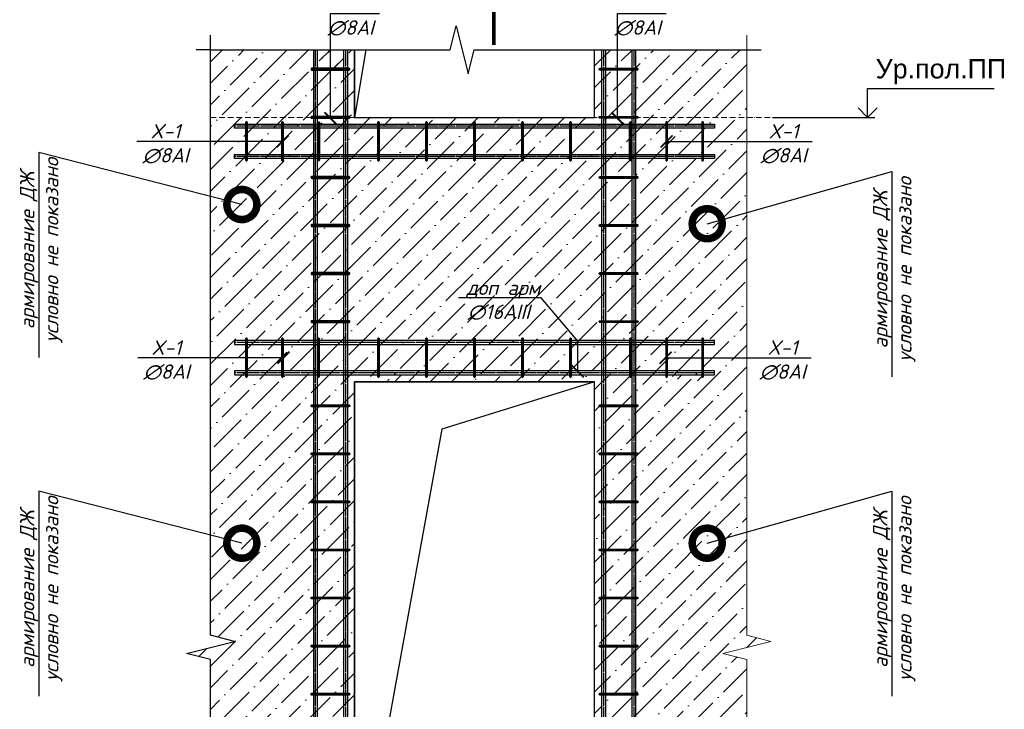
# Model space of a CAD drawing. Header units: millimetres. Extents: x -33345 to 4712671, y -3392 to 121473.
# Tile 1046 of 1056: x 4200627 to 4208828, y 56245 to 61983. Entities that reach past the tile are written whole.
import ezdxf
from ezdxf import colors
from ezdxf.entities.mleader import LeaderData, LeaderLine
from ezdxf.math import Vec2, Vec3

# ---------------------------------------------------------------- set-up
doc = ezdxf.new("R2010")
doc.units = ezdxf.units.MM
for name, pattern in [('ACAD_ISO10W100', [18, 12, -3, 0, -3]), ('ГОСТ 2.303 5', [24, 20, -1.5, 1, -1.5]), ('ГОСТ 2.303 6', [12, 8, -1.5, 1, -1.5])]:
    doc.linetypes.add(name, pattern=pattern)
doc.layers.add('.', color=7, linetype='Continuous', lineweight=15)
doc.layers.add('СПДС_w-выноски', color=1, linetype='Continuous', lineweight=0)
doc.layers.add('СПДС_РАЗМЕРЫ', color=7, linetype='Continuous')
doc.layers.add('СПДС_СИМВОЛЫ', color=7, linetype='Continuous')
doc.styles.add('_text', font='isocpeui.ttf')
doc.styles.get("Standard").update_dxf_attribs({"font": 'arial.ttf'})

# ---------------------------------------------------------------- blocks, each defined once
blk = doc.blocks.new('_DotSmall')
at = {"color": 0, "linetype": 'ByBlock', "const_width": 0.5}
blk.add_lwpolyline([(-0.0625, 0, 1), (0.0625, 0, 1)], format="xyb", close=True, dxfattribs=at)
blk = doc.blocks.new('_ArchTick')
at = {"color": 0, "linetype": 'ByBlock', "const_width": 0.15}
blk.add_lwpolyline([(-0.5, -0.5), (0.5, 0.5)], dxfattribs=at)
blk = doc.blocks.new('увклооп')
at = {"layer": '.', "ltscale": 10, "transparency": 33554687}
h = blk.add_hatch(dxfattribs=at)
h.set_pattern_fill('ANSI36', color=256, scale=20)
h.set_pattern_definition([(45, (46932469.784, -22915227.067), (33.67596045, 123.478521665), [158.75, -31.75, 0, -31.75])])
h.paths.add_polyline_path([(4116344.7, 1491390.9), (4116344.7, 1489190.9), (4115344.7, 1489190.9), (4115344.7, 1491390.9)], flags=16)
h.paths.add_polyline_path([(4115344.7, 1492490.9), (4115344.7, 1492772.3), (4114744.8, 1492772.3), (4114744.8, 1490335.7), (4114844.8, 1490310.7), (4114644.8, 1490260.7), (4114744.8, 1490235.7), (4114744.8, 1487799), (4115344.7, 1487798.6), (4115344.7, 1488090.5), (4116444.7, 1488090.9), (4116444.7, 1487799), (4116979, 1487799), (4116979, 1490235.7), (4116879, 1490260.7), (4117079, 1490310.7), (4116979, 1490335.7), (4116979, 1492772.3), (4116344.7, 1492772.3), (4116344.7, 1492490.9)])
at = {"lineweight": 15, "ltscale": 4}
h = blk.add_hatch(dxfattribs=at)
h.set_pattern_fill('ANSI36', color=256, scale=20)
h.set_pattern_definition([(45, (2849741.1, 1474070.773), (33.6759605, 123.4785217), [158.75, -31.75, 0, -31.75])])
h.paths.add_polyline_path([(4115299.7, 1492772.3), (4115189.7, 1492772.3), (4115189.7, 1492694.9), (4115299.7, 1492694.9)])
h = blk.add_hatch(dxfattribs=at)
h.set_pattern_fill('ANSI36', color=256, scale=20)
h.set_pattern_definition([(45, (2850041.1, 1474070.773), (33.6759605, 123.4785217), [158.75, -31.75, 0, -31.75])])
h.paths.add_polyline_path([(4115599.7, 1491419.9), (4115489.7, 1491419.9), (4115489.7, 1491394.9), (4115599.7, 1491394.9)])
h.paths.add_polyline_path([(4116799.6, 1491419.9), (4116689.6, 1491419.9), (4116689.6, 1491394.9), (4116799.6, 1491394.9)])
at = {"color": 0, "linetype": 'Continuous', "lineweight": 25, "ltscale": 100}
for p, q in [((4117481.8, 1492490.9), (4117481.8, 1492610.9)), ((4117086.2, 1492490.9), (4117511.8, 1492490.9))]:
    blk.add_line(p, q, dxfattribs=at)
blk.add_line((4117481.8, 1492610.9), (4118008.1, 1492610.9))
at = {"color": 0, "lineweight": 30, "ltscale": 100}
for points in [[(4115173.7, 1492772.3), (4115173.7, 1487799)], [(4115189.7, 1492772.3), (4115189.7, 1487799)], [(4115299.7, 1492772.3), (4115299.7, 1487799)], [(4115315.7, 1492772.3), (4115315.7, 1487799)], [(4116373.6, 1492772.3), (4116373.6, 1487799)], [(4116389.6, 1492772.3), (4116389.6, 1487799)], [(4116499.6, 1492772.3), (4116499.6, 1487799)], [(4116515.6, 1492772.3), (4116515.6, 1487799)]]:
    blk.add_lwpolyline(points, dxfattribs=at)
at = {"color": 0, "linetype": 'ГОСТ 2.303 5'}
for points in [[(4115181.7, 1492772.3), (4115181.7, 1487799)], [(4115307.7, 1492772.3), (4115307.7, 1487799)], [(4116381.6, 1492772.3), (4116381.6, 1487799)], [(4116507.6, 1492772.3), (4116507.6, 1487799)], [(4116844.7, 1492453.9), (4114844.7, 1492453.9)], [(4116844.7, 1492327.9), (4114844.7, 1492327.9)], [(4116844.7, 1491553.9), (4114844.7, 1491553.9)], [(4116844.7, 1491427.9), (4114844.7, 1491427.9)]]:
    blk.add_lwpolyline(points, dxfattribs=at)
at = {"color": 0, "lineweight": 30, "ltscale": 4}
blk.add_lwpolyline([(4115344.7, 1492772.3), (4115344.7, 1492490.9), (4116344.7, 1492490.9), (4116344.7, 1492772.3)], dxfattribs=at)
at = {"lineweight": 15}
blk.add_lwpolyline([(4115344.7, 1492490.9), (4115344.7, 1492772.3)], dxfattribs=at)
for points in [[(4115392.1, 1492772.3), (4115344.7, 1492490.9)], [(4115344.7, 1492490.9), (4115344.7, 1492772.3)], [(4115344.7, 1489190.9), (4115344.7, 1491390.9), (4116344.7, 1491390.9), (4115708.3, 1491193.4), (4115344.7, 1489190.9)]]:
    blk.add_lwpolyline(points)
at = {"color": 0, "lineweight": 30, "ltscale": 100}
for points in [[(4115321.7, 1492694.9), (4115167.8, 1492694.9, 0.414214), (4115163.8, 1492690.9), (4115163.8, 1492690.9, 0.414214), (4115167.8, 1492686.9), (4115321.7, 1492686.9, 0.414214), (4115325.7, 1492690.9), (4115325.7, 1492690.9, 0.414214), (4115321.7, 1492694.9)], [(4116367.6, 1492694.9), (4116521.5, 1492694.9, -0.414214), (4116525.5, 1492690.9), (4116525.5, 1492690.9, -0.414214), (4116521.5, 1492686.9), (4116367.6, 1492686.9, -0.414214), (4116363.6, 1492690.9), (4116363.6, 1492690.9, -0.414214), (4116367.6, 1492694.9)], [(4115321.7, 1492494.9), (4115167.8, 1492494.9, 0.414214), (4115163.8, 1492490.9), (4115163.8, 1492490.9, 0.414214), (4115167.8, 1492486.9), (4115321.7, 1492486.9, 0.414214), (4115325.7, 1492490.9), (4115325.7, 1492490.9, 0.414214), (4115321.7, 1492494.9)], [(4116367.6, 1492494.9), (4116521.5, 1492494.9, -0.414214), (4116525.5, 1492490.9), (4116525.5, 1492490.9, -0.414214), (4116521.5, 1492486.9), (4116367.6, 1492486.9, -0.414214), (4116363.6, 1492490.9), (4116363.6, 1492490.9, -0.414214), (4116367.6, 1492494.9)], [(4114898.7, 1492313.8), (4114898.7, 1492467.9, 0.414214), (4114894.7, 1492471.9), (4114894.7, 1492471.9, 0.414214), (4114890.7, 1492467.9), (4114890.7, 1492313.8, 0.414214), (4114894.7, 1492309.8), (4114894.7, 1492309.8, 0.414214), (4114898.7, 1492313.8)], [(4115048.7, 1492313.8), (4115048.7, 1492467.9, 0.414214), (4115044.7, 1492471.9), (4115044.7, 1492471.9, 0.414214), (4115040.7, 1492467.9), (4115040.7, 1492313.8, 0.414214), (4115044.7, 1492309.8), (4115044.7, 1492309.8, 0.414214), (4115048.7, 1492313.8)], [(4115198.7, 1492467.9), (4115198.7, 1492313.8, -0.414214), (4115194.7, 1492309.8), (4115194.7, 1492309.8, -0.414214), (4115190.7, 1492313.8), (4115190.7, 1492467.9, -0.414214), (4115194.7, 1492471.9), (4115194.7, 1492471.9, -0.414214), (4115198.7, 1492467.9)], [(4115448.7, 1492313.8), (4115448.7, 1492467.9, 0.414214), (4115444.7, 1492471.9), (4115444.7, 1492471.9, 0.414214), (4115440.7, 1492467.9), (4115440.7, 1492313.8, 0.414214), (4115444.7, 1492309.8), (4115444.7, 1492309.8, 0.414214), (4115448.7, 1492313.8)], [(4115648.7, 1492313.8), (4115648.7, 1492467.9, 0.414214), (4115644.7, 1492471.9), (4115644.7, 1492471.9, 0.414214), (4115640.7, 1492467.9), (4115640.7, 1492313.8, 0.414214), (4115644.7, 1492309.8), (4115644.7, 1492309.8, 0.414214), (4115648.7, 1492313.8)], [(4115848.7, 1492313.8), (4115848.7, 1492467.9, 0.414214), (4115844.7, 1492471.9), (4115844.7, 1492471.9, 0.414214), (4115840.7, 1492467.9), (4115840.7, 1492313.8, 0.414214), (4115844.7, 1492309.8), (4115844.7, 1492309.8, 0.414214), (4115848.7, 1492313.8)], [(4116048.7, 1492313.8), (4116048.7, 1492467.9, 0.414214), (4116044.7, 1492471.9), (4116044.7, 1492471.9, 0.414214), (4116040.7, 1492467.9), (4116040.7, 1492313.8, 0.414214), (4116044.7, 1492309.8), (4116044.7, 1492309.8, 0.414214), (4116048.7, 1492313.8)], [(4116248.7, 1492313.8), (4116248.7, 1492467.9, 0.414214), (4116244.7, 1492471.9), (4116244.7, 1492471.9, 0.414214), (4116240.7, 1492467.9), (4116240.7, 1492313.8, 0.414214), (4116244.7, 1492309.8), (4116244.7, 1492309.8, 0.414214), (4116248.7, 1492313.8)], [(4116248.7, 1492313.8), (4116248.7, 1492467.9, 0.414214), (4116244.7, 1492471.9), (4116244.7, 1492471.9, 0.414214), (4116240.7, 1492467.9), (4116240.7, 1492313.8, 0.414214), (4116244.7, 1492309.8), (4116244.7, 1492309.8, 0.414214), (4116248.7, 1492313.8)], [(4116498.7, 1492467.9), (4116498.7, 1492313.8, -0.414214), (4116494.7, 1492309.8), (4116494.7, 1492309.8, -0.414214), (4116490.7, 1492313.8), (4116490.7, 1492467.9, -0.414214), (4116494.7, 1492471.9), (4116494.7, 1492471.9, -0.414214), (4116498.7, 1492467.9)], [(4116648.7, 1492313.8), (4116648.7, 1492467.9, 0.414214), (4116644.7, 1492471.9), (4116644.7, 1492471.9, 0.414214), (4116640.7, 1492467.9), (4116640.7, 1492313.8, 0.414214), (4116644.7, 1492309.8), (4116644.7, 1492309.8, 0.414214), (4116648.7, 1492313.8)], [(4116798.7, 1492313.8), (4116798.7, 1492467.9, 0.414214), (4116794.7, 1492471.9), (4116794.7, 1492471.9, 0.414214), (4116790.7, 1492467.9), (4116790.7, 1492313.8, 0.414214), (4116794.7, 1492309.8), (4116794.7, 1492309.8, 0.414214), (4116798.7, 1492313.8)], [(4115321.7, 1492244.9), (4115167.8, 1492244.9, 0.414214), (4115163.8, 1492240.9), (4115163.8, 1492240.9, 0.414214), (4115167.8, 1492236.9), (4115321.7, 1492236.9, 0.414214), (4115325.7, 1492240.9), (4115325.7, 1492240.9, 0.414214), (4115321.7, 1492244.9)], [(4115321.7, 1492244.9), (4115167.8, 1492244.9, 0.414214), (4115163.8, 1492240.9), (4115163.8, 1492240.9, 0.414214), (4115167.8, 1492236.9), (4115321.7, 1492236.9, 0.414214), (4115325.7, 1492240.9), (4115325.7, 1492240.9, 0.414214), (4115321.7, 1492244.9)], [(4116367.6, 1492244.9), (4116521.5, 1492244.9, -0.414214), (4116525.5, 1492240.9), (4116525.5, 1492240.9, -0.414214), (4116521.5, 1492236.9), (4116367.6, 1492236.9, -0.414214), (4116363.6, 1492240.9), (4116363.6, 1492240.9, -0.414214), (4116367.6, 1492244.9)], [(4116367.6, 1492244.9), (4116521.5, 1492244.9, -0.414214), (4116525.5, 1492240.9), (4116525.5, 1492240.9, -0.414214), (4116521.5, 1492236.9), (4116367.6, 1492236.9, -0.414214), (4116363.6, 1492240.9), (4116363.6, 1492240.9, -0.414214), (4116367.6, 1492244.9)], [(4115321.7, 1492044.9), (4115167.8, 1492044.9, 0.414214), (4115163.8, 1492040.9), (4115163.8, 1492040.9, 0.414214), (4115167.8, 1492036.9), (4115321.7, 1492036.9, 0.414214), (4115325.7, 1492040.9), (4115325.7, 1492040.9, 0.414214), (4115321.7, 1492044.9)], [(4115321.7, 1492044.9), (4115167.8, 1492044.9, 0.414214), (4115163.8, 1492040.9), (4115163.8, 1492040.9, 0.414214), (4115167.8, 1492036.9), (4115321.7, 1492036.9, 0.414214), (4115325.7, 1492040.9), (4115325.7, 1492040.9, 0.414214), (4115321.7, 1492044.9)], [(4116367.6, 1492044.9), (4116521.5, 1492044.9, -0.414214), (4116525.5, 1492040.9), (4116525.5, 1492040.9, -0.414214), (4116521.5, 1492036.9), (4116367.6, 1492036.9, -0.414214), (4116363.6, 1492040.9), (4116363.6, 1492040.9, -0.414214), (4116367.6, 1492044.9)], [(4116367.6, 1492044.9), (4116521.5, 1492044.9, -0.414214), (4116525.5, 1492040.9), (4116525.5, 1492040.9, -0.414214), (4116521.5, 1492036.9), (4116367.6, 1492036.9, -0.414214), (4116363.6, 1492040.9), (4116363.6, 1492040.9, -0.414214), (4116367.6, 1492044.9)], [(4115321.7, 1491844.9), (4115167.8, 1491844.9, 0.414214), (4115163.8, 1491840.9), (4115163.8, 1491840.9, 0.414214), (4115167.8, 1491836.9), (4115321.7, 1491836.9, 0.414214), (4115325.7, 1491840.9), (4115325.7, 1491840.9, 0.414214), (4115321.7, 1491844.9)], [(4116367.6, 1491844.9), (4116521.5, 1491844.9, -0.414214), (4116525.5, 1491840.9), (4116525.5, 1491840.9, -0.414214), (4116521.5, 1491836.9), (4116367.6, 1491836.9, -0.414214), (4116363.6, 1491840.9), (4116363.6, 1491840.9, -0.414214), (4116367.6, 1491844.9)], [(4115321.7, 1491644.9), (4115167.8, 1491644.9, 0.414214), (4115163.8, 1491640.9), (4115163.8, 1491640.9, 0.414214), (4115167.8, 1491636.9), (4115321.7, 1491636.9, 0.414214), (4115325.7, 1491640.9), (4115325.7, 1491640.9, 0.414214), (4115321.7, 1491644.9)], [(4116367.6, 1491644.9), (4116521.5, 1491644.9, -0.414214), (4116525.5, 1491640.9), (4116525.5, 1491640.9, -0.414214), (4116521.5, 1491636.9), (4116367.6, 1491636.9, -0.414214), (4116363.6, 1491640.9), (4116363.6, 1491640.9, -0.414214), (4116367.6, 1491644.9)], [(4114898.7, 1491413.8), (4114898.7, 1491567.9, 0.414214), (4114894.7, 1491571.9), (4114894.7, 1491571.9, 0.414214), (4114890.7, 1491567.9), (4114890.7, 1491413.8, 0.414214), (4114894.7, 1491409.8), (4114894.7, 1491409.8, 0.414214), (4114898.7, 1491413.8)], [(4115048.7, 1491413.8), (4115048.7, 1491567.9, 0.414214), (4115044.7, 1491571.9), (4115044.7, 1491571.9, 0.414214), (4115040.7, 1491567.9), (4115040.7, 1491413.8, 0.414214), (4115044.7, 1491409.8), (4115044.7, 1491409.8, 0.414214), (4115048.7, 1491413.8)], [(4115198.7, 1491413.8), (4115198.7, 1491567.9, 0.414214), (4115194.7, 1491571.9), (4115194.7, 1491571.9, 0.414214), (4115190.7, 1491567.9), (4115190.7, 1491413.8, 0.414214), (4115194.7, 1491409.8), (4115194.7, 1491409.8, 0.414214), (4115198.7, 1491413.8)], [(4115448.7, 1491413.8), (4115448.7, 1491567.9, 0.414214), (4115444.7, 1491571.9), (4115444.7, 1491571.9, 0.414214), (4115440.7, 1491567.9), (4115440.7, 1491413.8, 0.414214), (4115444.7, 1491409.8), (4115444.7, 1491409.8, 0.414214), (4115448.7, 1491413.8)], [(4115648.7, 1491413.8), (4115648.7, 1491567.9, 0.414214), (4115644.7, 1491571.9), (4115644.7, 1491571.9, 0.414214), (4115640.7, 1491567.9), (4115640.7, 1491413.8, 0.414214), (4115644.7, 1491409.8), (4115644.7, 1491409.8, 0.414214), (4115648.7, 1491413.8)], [(4115848.7, 1491413.8), (4115848.7, 1491567.9, 0.414214), (4115844.7, 1491571.9), (4115844.7, 1491571.9, 0.414214), (4115840.7, 1491567.9), (4115840.7, 1491413.8, 0.414214), (4115844.7, 1491409.8), (4115844.7, 1491409.8, 0.414214), (4115848.7, 1491413.8)], [(4116048.7, 1491413.8), (4116048.7, 1491567.9, 0.414214), (4116044.7, 1491571.9), (4116044.7, 1491571.9, 0.414214), (4116040.7, 1491567.9), (4116040.7, 1491413.8, 0.414214), (4116044.7, 1491409.8), (4116044.7, 1491409.8, 0.414214), (4116048.7, 1491413.8)], [(4116248.7, 1491413.8), (4116248.7, 1491567.9, 0.414214), (4116244.7, 1491571.9), (4116244.7, 1491571.9, 0.414214), (4116240.7, 1491567.9), (4116240.7, 1491413.8, 0.414214), (4116244.7, 1491409.8), (4116244.7, 1491409.8, 0.414214), (4116248.7, 1491413.8)], [(4116248.7, 1491413.8), (4116248.7, 1491567.9, 0.414214), (4116244.7, 1491571.9), (4116244.7, 1491571.9, 0.414214), (4116240.7, 1491567.9), (4116240.7, 1491413.8, 0.414214), (4116244.7, 1491409.8), (4116244.7, 1491409.8, 0.414214), (4116248.7, 1491413.8)], [(4116498.7, 1491413.8), (4116498.7, 1491567.9, 0.414214), (4116494.7, 1491571.9), (4116494.7, 1491571.9, 0.414214), (4116490.7, 1491567.9), (4116490.7, 1491413.8, 0.414214), (4116494.7, 1491409.8), (4116494.7, 1491409.8, 0.414214), (4116498.7, 1491413.8)], [(4116648.7, 1491413.8), (4116648.7, 1491567.9, 0.414214), (4116644.7, 1491571.9), (4116644.7, 1491571.9, 0.414214), (4116640.7, 1491567.9), (4116640.7, 1491413.8, 0.414214), (4116644.7, 1491409.8), (4116644.7, 1491409.8, 0.414214), (4116648.7, 1491413.8)], [(4116798.7, 1491413.8), (4116798.7, 1491567.9, 0.414214), (4116794.7, 1491571.9), (4116794.7, 1491571.9, 0.414214), (4116790.7, 1491567.9), (4116790.7, 1491413.8, 0.414214), (4116794.7, 1491409.8), (4116794.7, 1491409.8, 0.414214), (4116798.7, 1491413.8)], [(4115167.7, 1491294.9), (4115321.7, 1491294.9, -0.414214), (4115325.7, 1491290.9), (4115325.7, 1491290.9, -0.414214), (4115321.7, 1491286.9), (4115167.7, 1491286.9, -0.414214), (4115163.7, 1491290.9), (4115163.7, 1491290.9, -0.414214), (4115167.7, 1491294.9)], [(4116367.6, 1491294.9), (4116521.5, 1491294.9, -0.414214), (4116525.5, 1491290.9), (4116525.5, 1491290.9, -0.414214), (4116521.5, 1491286.9), (4116367.6, 1491286.9, -0.414214), (4116363.6, 1491290.9), (4116363.6, 1491290.9, -0.414214), (4116367.6, 1491294.9)], [(4115167.7, 1491094.9), (4115321.7, 1491094.9, -0.414214), (4115325.7, 1491090.9), (4115325.7, 1491090.9, -0.414214), (4115321.7, 1491086.9), (4115167.7, 1491086.9, -0.414214), (4115163.7, 1491090.9), (4115163.7, 1491090.9, -0.414214), (4115167.7, 1491094.9)], [(4116367.6, 1491094.9), (4116521.5, 1491094.9, -0.414214), (4116525.5, 1491090.9), (4116525.5, 1491090.9, -0.414214), (4116521.5, 1491086.9), (4116367.6, 1491086.9, -0.414214), (4116363.6, 1491090.9), (4116363.6, 1491090.9, -0.414214), (4116367.6, 1491094.9)], [(4115167.7, 1490894.9), (4115321.7, 1490894.9, -0.414214), (4115325.7, 1490890.9), (4115325.7, 1490890.9, -0.414214), (4115321.7, 1490886.9), (4115167.7, 1490886.9, -0.414214), (4115163.7, 1490890.9), (4115163.7, 1490890.9, -0.414214), (4115167.7, 1490894.9)], [(4116367.6, 1490894.9), (4116521.5, 1490894.9, -0.414214), (4116525.5, 1490890.9), (4116525.5, 1490890.9, -0.414214), (4116521.5, 1490886.9), (4116367.6, 1490886.9, -0.414214), (4116363.6, 1490890.9), (4116363.6, 1490890.9, -0.414214), (4116367.6, 1490894.9)], [(4115167.7, 1490694.9), (4115321.7, 1490694.9, -0.414214), (4115325.7, 1490690.9), (4115325.7, 1490690.9, -0.414214), (4115321.7, 1490686.9), (4115167.7, 1490686.9, -0.414214), (4115163.7, 1490690.9), (4115163.7, 1490690.9, -0.414214), (4115167.7, 1490694.9)], [(4116367.6, 1490694.9), (4116521.5, 1490694.9, -0.414214), (4116525.5, 1490690.9), (4116525.5, 1490690.9, -0.414214), (4116521.5, 1490686.9), (4116367.6, 1490686.9, -0.414214), (4116363.6, 1490690.9), (4116363.6, 1490690.9, -0.414214), (4116367.6, 1490694.9)], [(4115167.7, 1490494.9), (4115321.7, 1490494.9, -0.414214), (4115325.7, 1490490.9), (4115325.7, 1490490.9, -0.414214), (4115321.7, 1490486.9), (4115167.7, 1490486.9, -0.414214), (4115163.7, 1490490.9), (4115163.7, 1490490.9, -0.414214), (4115167.7, 1490494.9)], [(4116367.6, 1490494.9), (4116521.5, 1490494.9, -0.414214), (4116525.5, 1490490.9), (4116525.5, 1490490.9, -0.414214), (4116521.5, 1490486.9), (4116367.6, 1490486.9, -0.414214), (4116363.6, 1490490.9), (4116363.6, 1490490.9, -0.414214), (4116367.6, 1490494.9)], [(4115167.7, 1490294.9), (4115321.7, 1490294.9, -0.414214), (4115325.7, 1490290.9), (4115325.7, 1490290.9, -0.414214), (4115321.7, 1490286.9), (4115167.7, 1490286.9, -0.414214), (4115163.7, 1490290.9), (4115163.7, 1490290.9, -0.414214), (4115167.7, 1490294.9)], [(4116367.6, 1490294.9), (4116521.5, 1490294.9, -0.414214), (4116525.5, 1490290.9), (4116525.5, 1490290.9, -0.414214), (4116521.5, 1490286.9), (4116367.6, 1490286.9, -0.414214), (4116363.6, 1490290.9), (4116363.6, 1490290.9, -0.414214), (4116367.6, 1490294.9)], [(4115167.7, 1490094.9), (4115321.7, 1490094.9, -0.414214), (4115325.7, 1490090.9), (4115325.7, 1490090.9, -0.414214), (4115321.7, 1490086.9), (4115167.7, 1490086.9, -0.414214), (4115163.7, 1490090.9), (4115163.7, 1490090.9, -0.414214), (4115167.7, 1490094.9)], [(4116367.6, 1490094.9), (4116521.5, 1490094.9, -0.414214), (4116525.5, 1490090.9), (4116525.5, 1490090.9, -0.414214), (4116521.5, 1490086.9), (4116367.6, 1490086.9, -0.414214), (4116363.6, 1490090.9), (4116363.6, 1490090.9, -0.414214), (4116367.6, 1490094.9)]]:
    blk.add_lwpolyline(points, format="xyb", dxfattribs=at)
at = {"color": 0, "ltscale": 25}
for points in [[(4115325.7, 1492690.9), (4115163.8, 1492690.9)], [(4116363.6, 1492690.9), (4116525.5, 1492690.9)], [(4115325.7, 1492490.9), (4115163.8, 1492490.9)], [(4116363.6, 1492490.9), (4116525.5, 1492490.9)], [(4115325.7, 1492240.9), (4115163.8, 1492240.9)], [(4115325.7, 1492240.9), (4115163.8, 1492240.9)], [(4116363.6, 1492240.9), (4116525.5, 1492240.9)], [(4116363.6, 1492240.9), (4116525.5, 1492240.9)], [(4115325.7, 1492040.9), (4115163.8, 1492040.9)], [(4115325.7, 1492040.9), (4115163.8, 1492040.9)], [(4116363.6, 1492040.9), (4116525.5, 1492040.9)], [(4116363.6, 1492040.9), (4116525.5, 1492040.9)], [(4115325.7, 1491840.9), (4115163.8, 1491840.9)], [(4116363.6, 1491840.9), (4116525.5, 1491840.9)], [(4115325.7, 1491640.9), (4115163.8, 1491640.9)], [(4116363.6, 1491640.9), (4116525.5, 1491640.9)], [(4115163.7, 1491290.9), (4115325.7, 1491290.9)], [(4116363.6, 1491290.9), (4116525.5, 1491290.9)], [(4115163.7, 1491090.9), (4115325.7, 1491090.9)], [(4116363.6, 1491090.9), (4116525.5, 1491090.9)], [(4115163.7, 1490890.9), (4115325.7, 1490890.9)], [(4116363.6, 1490890.9), (4116525.5, 1490890.9)], [(4115163.7, 1490690.9), (4115325.7, 1490690.9)], [(4116363.6, 1490690.9), (4116525.5, 1490690.9)], [(4115163.7, 1490490.9), (4115325.7, 1490490.9)], [(4116363.6, 1490490.9), (4116525.5, 1490490.9)], [(4115163.7, 1490290.9), (4115325.7, 1490290.9)], [(4116363.6, 1490290.9), (4116525.5, 1490290.9)], [(4115163.7, 1490090.9), (4115325.7, 1490090.9)], [(4116363.6, 1490090.9), (4116525.5, 1490090.9)]]:
    blk.add_lwpolyline(points, dxfattribs=at)
at = {"color": 0, "linetype": 'Continuous', "lineweight": 25, "ltscale": 100}
blk.add_lwpolyline([(4117441.8, 1492530.9), (4117481.8, 1492490.9), (4117521.8, 1492530.9)], dxfattribs=at)
at = {"color": 0, "linetype": 'ACAD_ISO10W100', "lineweight": 15, "ltscale": 2}
blk.add_lwpolyline([(4114744.8, 1492490.9), (4117086.2, 1492490.9)], dxfattribs=at)
at = {"color": 0, "lineweight": 30, "ltscale": 100}
for points in [[(4116844.7, 1492461.9), (4116844.7, 1492445.9), (4114844.7, 1492445.9), (4114844.7, 1492461.9)], [(4116844.7, 1492335.9), (4116844.7, 1492319.9), (4114844.7, 1492319.9), (4114844.7, 1492335.9)], [(4116844.7, 1491545.9), (4116844.7, 1491561.9), (4114844.7, 1491561.9), (4114844.7, 1491545.9)], [(4116844.7, 1491419.9), (4116844.7, 1491435.9), (4114844.7, 1491435.9), (4114844.7, 1491419.9)]]:
    blk.add_lwpolyline(points, close=True, dxfattribs=at)
at = {"color": 0, "linetype": 'ГОСТ 2.303 6', "ltscale": 25}
for points in [[(4114894.7, 1492309.8), (4114894.7, 1492471.9)], [(4115044.7, 1492309.8), (4115044.7, 1492471.9)], [(4115194.7, 1492471.9), (4115194.7, 1492309.8)], [(4115444.7, 1492309.8), (4115444.7, 1492471.9)], [(4115644.7, 1492309.8), (4115644.7, 1492471.9)], [(4115844.7, 1492309.8), (4115844.7, 1492471.9)], [(4116044.7, 1492309.8), (4116044.7, 1492471.9)], [(4116244.7, 1492309.8), (4116244.7, 1492471.9)], [(4116244.7, 1492309.8), (4116244.7, 1492471.9)], [(4116494.7, 1492471.9), (4116494.7, 1492309.8)], [(4116644.7, 1492309.8), (4116644.7, 1492471.9)], [(4116794.7, 1492309.8), (4116794.7, 1492471.9)], [(4114894.7, 1491409.8), (4114894.7, 1491571.9)], [(4115044.7, 1491409.8), (4115044.7, 1491571.9)], [(4115194.7, 1491409.8), (4115194.7, 1491571.9)], [(4115444.7, 1491409.8), (4115444.7, 1491571.9)], [(4115644.7, 1491409.8), (4115644.7, 1491571.9)], [(4115844.7, 1491409.8), (4115844.7, 1491571.9)], [(4116044.7, 1491409.8), (4116044.7, 1491571.9)], [(4116244.7, 1491409.8), (4116244.7, 1491571.9)], [(4116244.7, 1491409.8), (4116244.7, 1491571.9)], [(4116494.7, 1491409.8), (4116494.7, 1491571.9)], [(4116644.7, 1491409.8), (4116644.7, 1491571.9)], [(4116794.7, 1491409.8), (4116794.7, 1491571.9)]]:
    blk.add_lwpolyline(points, dxfattribs=at)
at = {"color": 0, "lineweight": 30, "ltscale": 4}
blk.add_lwpolyline([(4115344.7, 1489190.9), (4116344.7, 1489190.9), (4116344.7, 1491390.9), (4115344.7, 1491390.9)], close=True, dxfattribs=at)
at = {"layer": 'СПДС_w-выноски', "color": 0, "linetype": 'Continuous', "lineweight": 9, "ltscale": 4, "const_width": 14}
blk.add_lwpolyline([(4115925.1, 1492991.9), (4115925.1, 1492791.9)], dxfattribs=at)
at = {"layer": 'СПДС_РАЗМЕРЫ', "linetype": 'Continuous', "lineweight": 15, "ltscale": 4}
blk.add_line((4116979, 1492772.3), (4116979, 1492832.3), dxfattribs=at)
blk.add_lwpolyline([(4116979, 1487799), (4116979, 1490235.7), (4116879, 1490260.7), (4117079, 1490310.7), (4116979, 1490335.7), (4116979, 1492772.3)], dxfattribs=at)
at = {"layer": 'СПДС_СИМВОЛЫ', "linetype": 'Continuous', "ltscale": 4}
for p, q in [((4114744.8, 1492772.3), (4114744.8, 1492832.3)), ((4114744.8, 1492772.3), (4114684.8, 1492772.3)), ((4116979, 1492772.3), (4117039, 1492772.3))]:
    blk.add_line(p, q, dxfattribs=at)
for points in [[(4114744.8, 1492772.3), (4115743.2, 1492772.3), (4115768.2, 1492872.3), (4115818.2, 1492672.3), (4115843.2, 1492772.3), (4116979, 1492772.3)], [(4114744.8, 1487799), (4114744.8, 1490235.7), (4114644.8, 1490260.7), (4114844.8, 1490310.7), (4114744.8, 1490335.7), (4114744.8, 1492772.3)]]:
    blk.add_lwpolyline(points, dxfattribs=at)
at = {"insert": (4117515.2, 1492733), "char_height": 80, "width": 311.42, "attachment_point": 1}
blk.add_mtext('Ур.пол.ПП', dxfattribs=at)
ml = blk.add_multileader_mtext('Standard')
ml.set_content('X-1\\P∅8AI', color=256, style='_text')
ml.set_leader_properties()
ml.set_arrow_properties(name='ARCHTICK')
ml.build(insert=Vec2(0, 0))
ml.multileader.update_dxf_attribs({"text_left_attachment_type": 6, "text_right_attachment_type": 6, "dogleg_length": 0.072, "arrow_head_size": 50})
ctx = ml.context
ctx.base_point, ctx.char_height, ctx.arrow_head_size, ctx.landing_gap_size, ctx.plane_origin = Vec3(4115244.9, 1492922.6), 60, 50, 0.4, Vec3(4115594.8, 1492586.9)
ctx.left_attachment, ctx.right_attachment, ctx.text_align_type = 6, 6, 1
notes = []
notes.append((ctx, [(0, (1, 1, 0), (4115244.8, 1492922.6), (1, 0), 0.072, [(1, [(4115244.8, 1492486.9), (4115244.8, 1492686.9)], 0, [])])]))
ctx.mtext.insert, ctx.mtext.alignment, ctx.mtext.flow_direction = Vec3(4115329.2, 1492994.6), 2, 5
ml = blk.add_multileader_mtext('Standard')
ml.set_content('X-1\\P∅8AI', color=256, style='_text')
ml.set_leader_properties()
ml.set_arrow_properties(name='ARCHTICK')
ml.build(insert=Vec2(0, 0))
ml.multileader.update_dxf_attribs({"text_left_attachment_type": 6, "text_right_attachment_type": 6, "dogleg_length": 0.072, "arrow_head_size": 50})
ctx = ml.context
ctx.base_point, ctx.char_height, ctx.arrow_head_size, ctx.landing_gap_size, ctx.plane_origin = Vec3(4116439.9, 1492922.6), 60, 50, 0.4, Vec3(4116789.8, 1492586.9)
ctx.left_attachment, ctx.right_attachment, ctx.text_align_type = 6, 6, 1
notes.append((ctx, [(0, (1, 1, 0), (4116439.8, 1492922.6), (1, 0), 0.072, [(1, [(4116439.8, 1492486.9), (4116439.8, 1492686.9)], 0, [])])]))
ctx.mtext.insert, ctx.mtext.alignment, ctx.mtext.flow_direction = Vec3(4116524.2, 1492994.6), 2, 5
ml = blk.add_multileader_mtext('Standard')
ml.set_content('X-1\\P∅8AI', color=256, style='_text')
ml.set_leader_properties()
ml.set_arrow_properties(name='ARCHTICK')
ml.build(insert=Vec2(0, 0))
ml.multileader.update_dxf_attribs({"text_left_attachment_type": 6, "text_right_attachment_type": 6, "dogleg_length": 0.072, "arrow_head_size": 50})
ctx = ml.context
ctx.base_point, ctx.char_height, ctx.arrow_head_size, ctx.landing_gap_size, ctx.plane_origin = Vec3(4114473.4, 1492390.9), 60, 50, 0.4, Vec3(4115390.7, 1492390.9)
ctx.left_attachment, ctx.right_attachment, ctx.text_align_type = 6, 6, 1
notes.append((ctx, [(0, (1, 1, 0), (4114642.1, 1492390.9), (-1, 0), 0.072, [(0, [(4115044.7, 1492390.9), (4114894.7, 1492390.9)], 0, [])])]))
ctx.mtext.insert, ctx.mtext.alignment, ctx.mtext.flow_direction = Vec3(4114557.7, 1492462.9), 2, 5
ml = blk.add_multileader_mtext('Standard')
ml.set_content('X-1\\P∅8AI', color=256, style='_text')
ml.set_leader_properties()
ml.set_arrow_properties(name='ARCHTICK')
ml.build(insert=Vec2(0, 0))
ml.multileader.update_dxf_attribs({"text_left_attachment_type": 6, "text_right_attachment_type": 6, "dogleg_length": 0.072, "arrow_head_size": 50})
ctx = ml.context
ctx.base_point, ctx.char_height, ctx.arrow_head_size, ctx.landing_gap_size, ctx.plane_origin = Vec3(4117047.4, 1492390.9), 60, 50, 0.4, Vec3(4116498.7, 1492390.9)
ctx.left_attachment, ctx.right_attachment, ctx.text_align_type = 6, 6, 1
notes.append((ctx, [(0, (1, 1, 0), (4117047.3, 1492390.9), (1, 0), 0.072, [(0, [(4116644.7, 1492390.9), (4116794.7, 1492390.9)], 0, [])])]))
ctx.mtext.insert, ctx.mtext.alignment, ctx.mtext.flow_direction = Vec3(4117131.7, 1492462.9), 2, 5
ml = blk.add_multileader_mtext('Standard')
ml.set_content('армирование ДЖ\\Pусловно не показано', color=256, style='_text')
ml.set_leader_properties()
ml.set_arrow_properties(name='DOTSMALL')
ml.build(insert=Vec2(0, 0))
ml.multileader.update_dxf_attribs({"text_left_attachment_type": 6, "text_right_attachment_type": 6, "dogleg_length": 0.072, "arrow_head_size": 250})
ctx = ml.context
ctx.base_point, ctx.char_height, ctx.arrow_head_size, ctx.landing_gap_size, ctx.plane_origin, ctx.plane_x_axis, ctx.plane_y_axis = Vec3(4114029.6, 1491531), 60, 250, 0.4, Vec3(4115045.2, 1492567.7), Vec3(0, 1), Vec3(-1, 0)
ctx.left_attachment, ctx.right_attachment, ctx.text_align_type = 6, 6, 1
notes.append((ctx, [(0, (1, 1, 0), (4114029.6, 1492344.9), (0, -1), 0.072, [(0, [(4114875.7, 1492128.2)], 0, [])])]))
ctx.mtext.insert, ctx.mtext.text_direction, ctx.mtext.rotation, ctx.mtext.alignment, ctx.mtext.flow_direction = Vec3(4113951.6, 1491937.9), Vec3(0, 1), 1.570796, 2, 5
ml = blk.add_multileader_mtext('Standard')
ml.set_content('армирование ДЖ\\Pусловно не показано', color=256, style='_text')
ml.set_leader_properties()
ml.set_arrow_properties(name='DOTSMALL')
ml.build(insert=Vec2(0, 0))
ml.multileader.update_dxf_attribs({"text_left_attachment_type": 6, "text_right_attachment_type": 6, "dogleg_length": 0.072, "arrow_head_size": 250})
ctx = ml.context
ctx.base_point, ctx.char_height, ctx.arrow_head_size, ctx.landing_gap_size, ctx.plane_origin, ctx.plane_x_axis, ctx.plane_y_axis = Vec3(4117582.6, 1491451.1), 60, 250, 0.4, Vec3(4116844.2, 1492487.8), Vec3(0, 1), Vec3(-1, 0)
ctx.left_attachment, ctx.right_attachment, ctx.text_align_type = 6, 6, 1
notes.append((ctx, [(0, (1, 1, 0), (4117582.6, 1492265), (0, -1), 0.072, [(0, [(4116813.7, 1492048.3)], 0, [])])]))
ctx.mtext.insert, ctx.mtext.text_direction, ctx.mtext.rotation, ctx.mtext.alignment, ctx.mtext.flow_direction = Vec3(4117504.6, 1491858), Vec3(0, 1), 1.570796, 2, 5
ml = blk.add_multileader_mtext('Standard')
ml.set_content(' доп арм\\P∅16AIII', color=256, style='_text')
ml.set_leader_properties()
ml.set_arrow_properties(name='ARCHTICK')
ml.build(insert=Vec2(0, 0))
ml.multileader.update_dxf_attribs({"text_left_attachment_type": 6, "text_right_attachment_type": 6, "dogleg_length": 0.072, "arrow_head_size": 50})
ctx = ml.context
ctx.base_point, ctx.char_height, ctx.arrow_head_size, ctx.landing_gap_size, ctx.plane_origin = Vec3(4115769.3, 1491739.9), 60, 50, 0.4, Vec3(4116324.7, 1491533.7)
ctx.left_attachment, ctx.right_attachment, ctx.text_align_type = 6, 6, 1
notes.append((ctx, [(0, (1, 1, 0), (4116122.2, 1491739.9), (-1, 0), 0.072, [(1, [(4116274.7, 1491433.7), (4116274.7, 1491559.7)], 0, [])])]))
ctx.mtext.insert, ctx.mtext.width, ctx.mtext.alignment, ctx.mtext.flow_direction = Vec3(4115945.7, 1491811.9), 666.615, 2, 5
ml = blk.add_multileader_mtext('Standard')
ml.set_content('X-1\\P∅8AI', color=256, style='_text')
ml.set_leader_properties()
ml.set_arrow_properties(name='ARCHTICK')
ml.build(insert=Vec2(0, 0))
ml.multileader.update_dxf_attribs({"text_left_attachment_type": 6, "text_right_attachment_type": 6, "dogleg_length": 0.072, "arrow_head_size": 50})
ctx = ml.context
ctx.base_point, ctx.char_height, ctx.arrow_head_size, ctx.landing_gap_size, ctx.plane_origin = Vec3(4114477.4, 1491490.9), 60, 50, 0.4, Vec3(4115394.7, 1491490.9)
ctx.left_attachment, ctx.right_attachment, ctx.text_align_type = 6, 6, 1
notes.append((ctx, [(0, (1, 1, 0), (4114646, 1491490.9), (-1, 0), 0.072, [(0, [(4115048.7, 1491490.9), (4114898.7, 1491490.9)], 0, [])])]))
ctx.mtext.insert, ctx.mtext.alignment, ctx.mtext.flow_direction = Vec3(4114561.7, 1491562.9), 2, 5
ml = blk.add_multileader_mtext('Standard')
ml.set_content('X-1\\P∅8AI', color=256, style='_text')
ml.set_leader_properties()
ml.set_arrow_properties(name='ARCHTICK')
ml.build(insert=Vec2(0, 0))
ml.multileader.update_dxf_attribs({"text_left_attachment_type": 6, "text_right_attachment_type": 6, "dogleg_length": 0.072, "arrow_head_size": 50})
ctx = ml.context
ctx.base_point, ctx.char_height, ctx.arrow_head_size, ctx.landing_gap_size, ctx.plane_origin = Vec3(4117043.4, 1491490.9), 60, 50, 0.4, Vec3(4116494.7, 1491490.9)
ctx.left_attachment, ctx.right_attachment, ctx.text_align_type = 6, 6, 1
notes.append((ctx, [(0, (1, 1, 0), (4117043.3, 1491490.9), (1, 0), 0.072, [(0, [(4116640.7, 1491490.9), (4116790.7, 1491490.9)], 0, [])])]))
ctx.mtext.insert, ctx.mtext.alignment, ctx.mtext.flow_direction = Vec3(4117127.7, 1491562.9), 2, 5
ml = blk.add_multileader_mtext('Standard')
ml.set_content('армирование ДЖ\\Pусловно не показано', color=256, style='_text')
ml.set_leader_properties()
ml.set_arrow_properties(name='DOTSMALL')
ml.build(insert=Vec2(0, 0))
ml.multileader.update_dxf_attribs({"text_left_attachment_type": 6, "text_right_attachment_type": 6, "dogleg_length": 0.072, "arrow_head_size": 250})
ctx = ml.context
ctx.base_point, ctx.char_height, ctx.arrow_head_size, ctx.landing_gap_size, ctx.plane_origin, ctx.plane_x_axis, ctx.plane_y_axis = Vec3(4114029.6, 1490121.7), 60, 250, 0.4, Vec3(4115045.2, 1491158.5), Vec3(0, 1), Vec3(-1, 0)
ctx.left_attachment, ctx.right_attachment, ctx.text_align_type = 6, 6, 1
notes.append((ctx, [(0, (1, 1, 0), (4114029.6, 1490935.7), (0, -1), 0.072, [(0, [(4114875.7, 1490719)], 0, [])])]))
ctx.mtext.insert, ctx.mtext.text_direction, ctx.mtext.rotation, ctx.mtext.alignment, ctx.mtext.flow_direction = Vec3(4113951.6, 1490528.7), Vec3(0, 1), 1.570796, 2, 5
ml = blk.add_multileader_mtext('Standard')
ml.set_content(' доп арм\\P∅16AIII', color=256, style='_text')
ml.set_leader_properties()
ml.set_arrow_properties(name='ARCHTICK')
ml.build(insert=Vec2(0, 0))
ml.multileader.update_dxf_attribs({"text_left_attachment_type": 6, "text_right_attachment_type": 6, "dogleg_length": 0.072, "arrow_head_size": 50})
ctx = ml.context
ctx.base_point, ctx.char_height, ctx.arrow_head_size, ctx.landing_gap_size, ctx.plane_origin = Vec3(4115924.4, 1490803.9), 60, 50, 0.4, Vec3(4116527.3, 1490732.9)
ctx.left_attachment, ctx.right_attachment, ctx.text_align_type = 6, 6, 1
notes.append((ctx, [(0, (1, 1, 0), (4116277.3, 1490803.9), (-1, 0), 0.072, [(2, [(4116381.6, 1490939), (4116381.6, 1490939), (4116507.6, 1490939.1)], 0, [])])]))
ctx.mtext.insert, ctx.mtext.width, ctx.mtext.alignment, ctx.mtext.flow_direction = Vec3(4116100.8, 1490875.9), 361.7, 2, 5
ml = blk.add_multileader_mtext('Standard')
ml.set_content('армирование ДЖ\\Pусловно не показано', color=256, style='_text')
ml.set_leader_properties()
ml.set_arrow_properties(name='DOTSMALL')
ml.build(insert=Vec2(0, 0))
ml.multileader.update_dxf_attribs({"text_left_attachment_type": 6, "text_right_attachment_type": 6, "dogleg_length": 0.072, "arrow_head_size": 250})
ctx = ml.context
ctx.base_point, ctx.char_height, ctx.arrow_head_size, ctx.landing_gap_size, ctx.plane_origin, ctx.plane_x_axis, ctx.plane_y_axis = Vec3(4117582.6, 1490121.7), 60, 250, 0.4, Vec3(4116844.2, 1491158.5), Vec3(0, 1), Vec3(-1, 0)
ctx.left_attachment, ctx.right_attachment, ctx.text_align_type = 6, 6, 1
notes.append((ctx, [(0, (1, 1, 0), (4117582.6, 1490935.7), (0, -1), 0.072, [(0, [(4116813.7, 1490719)], 0, [])])]))
ctx.mtext.insert, ctx.mtext.text_direction, ctx.mtext.rotation, ctx.mtext.alignment, ctx.mtext.flow_direction = Vec3(4117504.6, 1490528.7), Vec3(0, 1), 1.570796, 2, 5
ml = blk.add_multileader_mtext('Standard')
ml.set_content(' доп арм\\P∅16AIII', color=256, style='_text')
ml.set_leader_properties()
ml.set_arrow_properties(name='ARCHTICK')
ml.build(insert=Vec2(0, 0))
ml.multileader.update_dxf_attribs({"text_left_attachment_type": 6, "text_right_attachment_type": 6, "dogleg_length": 0.072, "arrow_head_size": 50})
ctx = ml.context
ctx.base_point, ctx.char_height, ctx.arrow_head_size, ctx.landing_gap_size, ctx.plane_origin = Vec3(4115398.8, 1490550), 60, 50, 0.4, Vec3(4115348.6, 1490243.8)
ctx.left_attachment, ctx.right_attachment, ctx.text_align_type = 6, 6, 1
notes.append((ctx, [(0, (1, 1, 0), (4115398.7, 1490550), (1, 0), 0.072, [(2, [(4115294.3, 1490549.9), (4115294.3, 1490549.9), (4115168.3, 1490511.6)], 0, [])])]))
ctx.mtext.insert, ctx.mtext.width, ctx.mtext.alignment, ctx.mtext.flow_direction = Vec3(4115575.2, 1490622), 361.7, 2, 5
for ctx, leaders in notes:
    for number, flags, end, landing, length, lines in leaders:
        leader = LeaderData()
        leader.index, (leader.has_last_leader_line, leader.has_dogleg_vector, leader.attachment_direction) = number, flags
        leader.last_leader_point, leader.dogleg_vector, leader.dogleg_length = Vec3(end), Vec3(landing), length
        for number, points, colour, breaks in lines:
            line = LeaderLine()
            line.index, line.vertices, line.color, line.breaks = number, Vec3.list(points), colors.encode_raw_color(colour), breaks
            leader.lines.append(line)
        ctx.leaders.append(leader)

msp = doc.modelspace()

# ---------------------------------------------------------------- block references
at = {"color": 5, "lineweight": 30, "xscale": 2, "yscale": 2, "zscale": 2}
msp.add_blockref('увклооп', (-4027274.398, -2923810.897), dxfattribs=at)

doc.saveas('drawing.dxf')
